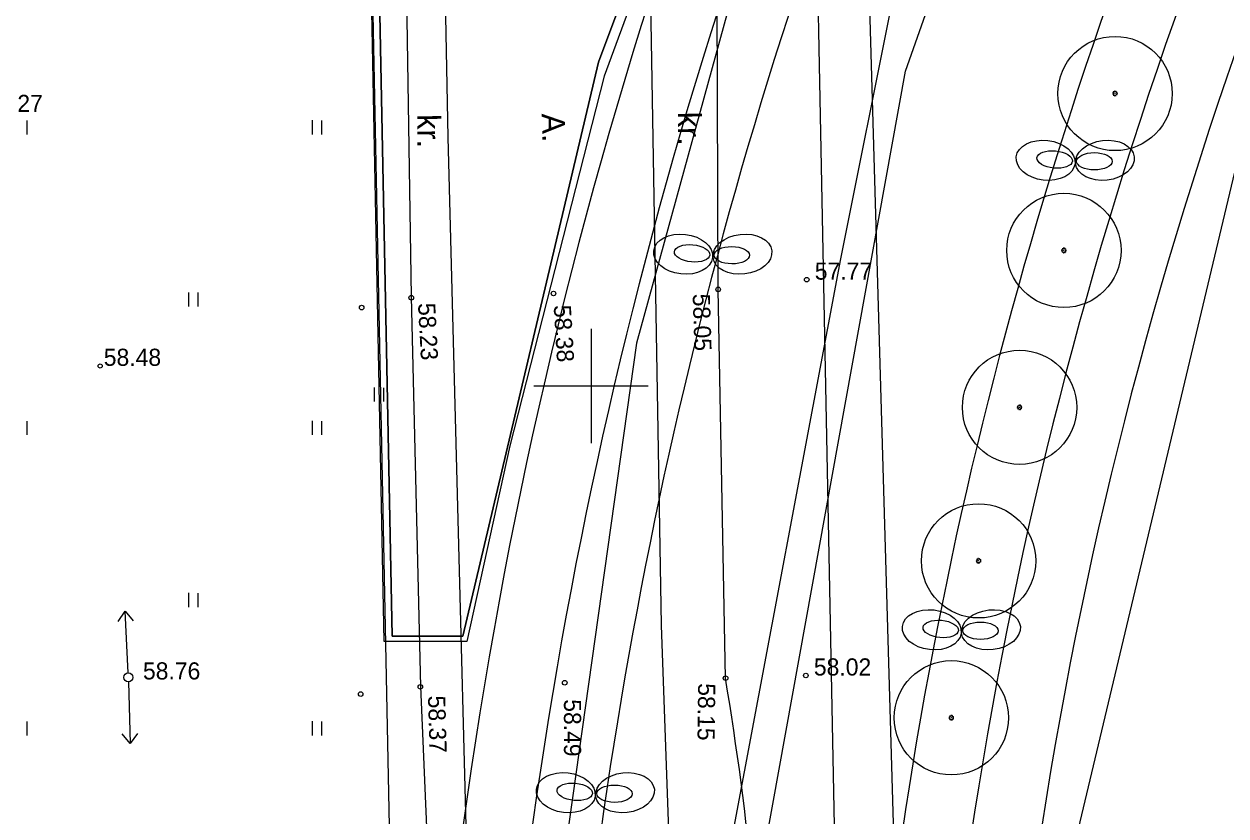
# Model space of a CAD drawing. Extents: x 9156 to 9809, y 2728 to 4000.
# Drawn here: x 9375.2 to 9427.8, y 3431.2 to 3465.8 of the extents above; entities that cross this region are included whole.
import ezdxf

# ---------------------------------------------------------------- set-up
doc = ezdxf.new("R2010")
doc.units = 0
for name, color, linetype in [('Level 12', 7, 'Continuous'), ('Level 14', 7, 'Continuous'), ('Level 16', 7, 'Continuous'), ('Level 17', 7, 'Continuous'), ('Level 18', 7, 'Continuous'), ('Level 54', 7, 'Continuous'), ('Level 56', 7, 'Continuous'), ('Level 6', 7, 'Continuous'), ('Level 7', 7, 'Continuous'), ('Level 8', 7, 'Continuous'), ('Level 9', 7, 'Continuous')]:
    doc.layers.add(name, color=color, linetype=linetype)

msp = doc.modelspace()

# ---------------------------------------------------------------- linework, layer by layer
at = {"layer": 'Level 12'}
for p, q in [((9406.21, 3467.279), (9401.981, 3451.869)), ((9401.981, 3451.869), (9394.391, 3397.745))]:
    msp.add_line(p, q, dxfattribs=at)
at = {"layer": 'Level 14'}
for p, q in [((9413.752, 3463.774), (9424.625, 3494.744)), ((9403.878, 3409.152), (9413.752, 3463.774))]:
    msp.add_line(p, q, dxfattribs=at)
at = {"layer": 'Level 16'}
for p, q in [((9410.928, 3455.57), (9413.344, 3467.656)), ((9404.585, 3421.76), (9410.928, 3455.57))]:
    msp.add_line(p, q, dxfattribs=at)
at = {"layer": 'Level 17'}
for radius, start, end in [(215.35, 152.14387, 173.22057), (212.35, 153.57103, 173.32026), (190.3, 153.02623, 176.31932), (193.3, 154.37515, 176.31932)]:
    msp.add_arc((9607.784, 3401.679), radius, start, end, dxfattribs=at)
at = {"layer": 'Level 18'}
for radius, start, end in [(209.35, 155.52551, 172.93494), (196.3, 157.34047, 176.31932)]:
    msp.add_arc((9607.784, 3401.679), radius, start, end, dxfattribs=at)
at = {"layer": 'Level 54'}
for p, q in [((9405.56, 3454.227), (9405.496, 3472.707)), ((9391.867, 3471.579), (9392.128, 3453.901)), ((9375.322, 3461.617), (9375.322, 3461.009)), ((9387.798, 3461.629), (9387.798, 3461.009)), ((9388.204, 3461.617), (9388.204, 3461.009)), ((9393.756, 3460.883), (9393.756, 3460.883)), ((9409.434, 3454.653), (9409.434, 3454.653)), ((9382.392, 3454.098), (9382.392, 3453.477)), ((9382.798, 3454.086), (9382.798, 3453.477)), ((9398.359, 3454.05), (9398.359, 3454.05)), ((9405.56, 3454.227), (9405.56, 3454.227)), ((9405.885, 3437.211), (9405.56, 3454.227)), ((9389.965, 3453.432), (9389.965, 3453.432)), ((9392.128, 3453.901), (9392.539, 3436.843)), ((9392.136, 3453.862), (9392.136, 3453.862)), ((9400, 3452.5), (9400, 3447.5)), ((9400, 3452.5), (9400, 3447.5)), ((9400, 3452.5), (9400, 3447.5)), ((9390.512, 3449.936), (9390.512, 3449.316)), ((9390.918, 3449.925), (9390.918, 3449.316)), ((9397.5, 3450), (9402.5, 3450)), ((9397.5, 3450), (9402.5, 3450)), ((9397.5, 3450), (9402.5, 3450)), ((9375.322, 3448.466), (9375.322, 3447.857)), ((9387.798, 3448.477), (9387.798, 3447.857)), ((9388.204, 3448.466), (9388.204, 3447.857)), ((9382.392, 3440.946), (9382.392, 3440.326)), ((9382.798, 3440.935), (9382.798, 3440.326)), ((9379.313, 3439.691), (9379.623, 3440.145)), ((9379.749, 3437.448), (9379.623, 3440.145)), ((9379.623, 3440.145), (9379.974, 3439.721)), ((9403.071, 3439.533), (9403.071, 3439.533)), ((9405.885, 3437.211), (9405.885, 3437.211)), ((9409.395, 3437.329), (9409.395, 3437.329)), ((9379.764, 3437.048), (9379.838, 3434.349)), ((9392.533, 3436.831), (9392.533, 3436.831)), ((9392.539, 3436.843), (9393.311, 3418.368)), ((9398.849, 3437.013), (9398.849, 3437.013)), ((9389.924, 3436.517), (9389.924, 3436.517)), ((9375.322, 3435.315), (9375.322, 3434.706)), ((9387.798, 3435.326), (9387.798, 3434.706)), ((9388.204, 3435.315), (9388.204, 3434.706)), ((9379.838, 3434.349), (9379.495, 3434.779)), ((9380.157, 3434.797), (9379.838, 3434.349))]:
    msp.add_line(p, q, dxfattribs=at)
for points in [[(9397.129, 3380.652), (9395.019, 3412.343), (9393.756, 3460.883), (9392.807, 3509.978), (9391.971, 3559.264), (9391.116, 3614.638), (9387.944, 3630.289), (9387.153, 3640.427)], [(9406.951, 3592.745), (9404.9, 3589.399), (9400.65, 3580.127), (9400.669, 3573.249), (9401.91, 3506.844), (9403.071, 3439.533), (9404.623, 3395.803), (9405.779, 3380.148)], [(9410.662, 3513.259), (9411.129, 3502.78), (9414.011, 3403.198), (9413.966, 3395.158), (9414.527, 3385.035)], [(9412.616, 3379.749), (9411.152, 3404.875), (9409.689, 3479.597), (9409.112, 3500.044)]]:
    msp.add_lwpolyline(points, dxfattribs=at)
for centre, radius in [((9409.434, 3454.653), 0.1), ((9392.136, 3453.862), 0.1), ((9398.359, 3454.05), 0.1), ((9405.56, 3454.227), 0.1), ((9389.965, 3453.432), 0.1), ((9378.529, 3450.875), 0.0909), ((9379.758, 3437.248), 0.2), ((9379.758, 3437.248), 0.2), ((9398.849, 3437.013), 0.1), ((9405.885, 3437.211), 0.1), ((9409.395, 3437.329), 0.1), ((9389.924, 3436.517), 0.1), ((9392.533, 3436.831), 0.1)]:
    msp.add_circle(centre, radius, dxfattribs=at)
msp.add_spline([(9403.972, 3415.413), (9404.351, 3416.063), (9405.307, 3417.16), (9406.059, 3418.023), (9406.398, 3419.011), (9405.885, 3437.211)], degree=3, dxfattribs=at)
at = {"layer": 'Level 56'}
for radius, start, end in [(215.35, 152.14387, 173.22057), (212.35, 153.57103, 173.32026), (209.35, 155.52551, 172.93494), (190.3, 153.02623, 176.31932), (193.3, 154.37515, 176.31932), (196.3, 157.34047, 176.31932)]:
    msp.add_arc((9607.784, 3401.679), radius, start, end, dxfattribs=at)
at = {"layer": 'Level 6'}
for points in [[(9416.48, 3501.631), (9408.229, 3485.287), (9400.321, 3464.17), (9394.39, 3439.052), (9391.296, 3439.052), (9390.006, 3504.53), (9399.719, 3515.11)], [(9391.296, 3439.052), (9394.39, 3439.052), (9400.321, 3464.17), (9408.229, 3485.287), (9416.48, 3501.631), (9399.719, 3515.11), (9390.006, 3504.53)]]:
    msp.add_lwpolyline(points, close=True, dxfattribs=at)
at = {"layer": 'Level 7'}
for p, q in [((9389.67, 3504.41), (9391.882, 3396.104)), ((9429.106, 3463.441), (9420.511, 3427.312))]:
    msp.add_line(p, q, dxfattribs=at)
msp.add_lwpolyline([(9389.67, 3504.41), (9399.727, 3515.393), (9416.746, 3501.629), (9408.487, 3485.064), (9400.579, 3463.559), (9396.453, 3447.387), (9394.562, 3438.82), (9390.952, 3438.82)], close=True, dxfattribs=at)
at = {"layer": 'Level 8'}
for centre, major_axis, ratio in [((9419.883, 3459.877), (1.285, -0.15), 0.674652), ((9419.883, 3459.877), (1.285, -0.15), 0.674652), ((9419.883, 3459.877), (1.285, -0.15), 0.674652), ((9419.883, 3459.877), (1.285, -0.15), 0.674652), ((9422.476, 3459.877), (-1.285, -0.15), 0.674652), ((9422.476, 3459.877), (-1.285, -0.15), 0.674652), ((9422.476, 3459.877), (-1.285, -0.15), 0.674652), ((9422.476, 3459.877), (-1.285, -0.15), 0.674652), ((9420.278, 3459.913), (0.774, -0.072), 0.486914), ((9420.278, 3459.913), (0.774, -0.072), 0.486914), ((9420.278, 3459.913), (0.774, -0.072), 0.486914), ((9420.278, 3459.913), (0.774, -0.072), 0.486914), ((9422.016, 3459.833), (-0.778, 0.002), 0.486914), ((9422.016, 3459.833), (-0.778, 0.002), 0.486914), ((9422.016, 3459.833), (-0.778, 0.002), 0.486914), ((9422.016, 3459.833), (-0.778, 0.002), 0.486914), ((9404.026, 3455.768), (1.285, -0.15), 0.674652), ((9404.026, 3455.768), (1.285, -0.15), 0.674652), ((9404.026, 3455.768), (1.285, -0.15), 0.674652), ((9404.026, 3455.768), (1.285, -0.15), 0.674652), ((9406.619, 3455.768), (-1.285, -0.15), 0.674652), ((9406.619, 3455.768), (-1.285, -0.15), 0.674652), ((9406.619, 3455.768), (-1.285, -0.15), 0.674652), ((9406.619, 3455.768), (-1.285, -0.15), 0.674652), ((9404.421, 3455.804), (0.774, -0.072), 0.486914), ((9404.421, 3455.804), (0.774, -0.072), 0.486914), ((9404.421, 3455.804), (0.774, -0.072), 0.486914), ((9404.421, 3455.804), (0.774, -0.072), 0.486914), ((9406.159, 3455.724), (-0.778, 0.002), 0.486914), ((9406.159, 3455.724), (-0.778, 0.002), 0.486914), ((9406.159, 3455.724), (-0.778, 0.002), 0.486914), ((9406.159, 3455.724), (-0.778, 0.002), 0.486914), ((9414.9, 3439.331), (1.285, -0.15), 0.674652), ((9414.9, 3439.331), (1.285, -0.15), 0.674652), ((9414.9, 3439.331), (1.285, -0.15), 0.674652), ((9414.9, 3439.331), (1.285, -0.15), 0.674652), ((9417.492, 3439.331), (-1.285, -0.15), 0.674652), ((9417.492, 3439.331), (-1.285, -0.15), 0.674652), ((9417.492, 3439.331), (-1.285, -0.15), 0.674652), ((9417.492, 3439.331), (-1.285, -0.15), 0.674652), ((9415.295, 3439.367), (0.774, -0.072), 0.486914), ((9415.295, 3439.367), (0.774, -0.072), 0.486914), ((9415.295, 3439.367), (0.774, -0.072), 0.486914), ((9415.295, 3439.367), (0.774, -0.072), 0.486914), ((9417.032, 3439.287), (-0.778, 0.002), 0.486914), ((9417.032, 3439.287), (-0.778, 0.002), 0.486914), ((9417.032, 3439.287), (-0.778, 0.002), 0.486914), ((9417.032, 3439.287), (-0.778, 0.002), 0.486914), ((9398.892, 3432.201), (1.285, -0.15), 0.674652), ((9398.892, 3432.201), (1.285, -0.15), 0.674652), ((9398.892, 3432.201), (1.285, -0.15), 0.674652), ((9398.892, 3432.201), (1.285, -0.15), 0.674652), ((9401.484, 3432.201), (-1.285, -0.15), 0.674652), ((9401.484, 3432.201), (-1.285, -0.15), 0.674652), ((9401.484, 3432.201), (-1.285, -0.15), 0.674652), ((9401.484, 3432.201), (-1.285, -0.15), 0.674652), ((9399.287, 3432.237), (0.774, -0.072), 0.486914), ((9399.287, 3432.237), (0.774, -0.072), 0.486914), ((9399.287, 3432.237), (0.774, -0.072), 0.486914), ((9399.287, 3432.237), (0.774, -0.072), 0.486914), ((9401.024, 3432.157), (-0.778, 0.002), 0.486914), ((9401.024, 3432.157), (-0.778, 0.002), 0.486914), ((9401.024, 3432.157), (-0.778, 0.002), 0.486914), ((9401.024, 3432.157), (-0.778, 0.002), 0.486914)]:
    msp.add_ellipse(centre, major_axis=major_axis, ratio=ratio, dxfattribs=at)
at = {"layer": 'Level 9'}
for p, q in [((9422.859, 3462.853), (9422.842, 3462.866)), ((9422.864, 3462.885), (9422.875, 3462.867)), ((9422.897, 3462.876), (9422.89, 3462.897)), ((9422.918, 3462.901), (9422.918, 3462.879)), ((9422.94, 3462.876), (9422.946, 3462.897)), ((9422.972, 3462.885), (9422.962, 3462.866)), ((9422.978, 3462.852), (9422.994, 3462.866)), ((9422.84, 3462.812), (9422.819, 3462.815)), ((9422.819, 3462.787), (9422.84, 3462.79)), ((9422.827, 3462.843), (9422.847, 3462.834)), ((9422.847, 3462.768), (9422.827, 3462.758)), ((9422.842, 3462.735), (9422.858, 3462.749)), ((9422.876, 3462.734), (9422.864, 3462.716)), ((9422.889, 3462.704), (9422.895, 3462.725)), ((9422.929, 3462.799), (9422.908, 3462.799)), ((9422.918, 3462.789), (9422.918, 3462.81)), ((9422.918, 3462.722), (9422.918, 3462.7)), ((9422.946, 3462.704), (9422.941, 3462.725)), ((9422.96, 3462.734), (9422.972, 3462.716)), ((9422.995, 3462.735), (9422.979, 3462.75)), ((9423.01, 3462.842), (9422.99, 3462.833)), ((9422.99, 3462.768), (9423.01, 3462.76)), ((9422.996, 3462.812), (9423.018, 3462.815)), ((9423.018, 3462.787), (9422.997, 3462.791)), ((9420.626, 3456.018), (9420.638, 3455.999)), ((9420.659, 3456.009), (9420.652, 3456.03)), ((9420.681, 3456.034), (9420.681, 3456.012)), ((9420.702, 3456.009), (9420.708, 3456.03)), ((9420.735, 3456.018), (9420.724, 3455.999)), ((9420.603, 3455.945), (9420.581, 3455.948)), ((9420.581, 3455.919), (9420.603, 3455.923)), ((9420.589, 3455.975), (9420.609, 3455.967)), ((9420.609, 3455.901), (9420.589, 3455.891)), ((9420.604, 3455.868), (9420.621, 3455.882)), ((9420.621, 3455.985), (9420.605, 3455.999)), ((9420.638, 3455.867), (9420.626, 3455.849)), ((9420.652, 3455.837), (9420.658, 3455.858)), ((9420.691, 3455.932), (9420.67, 3455.932)), ((9420.681, 3455.854), (9420.68, 3455.833)), ((9420.681, 3455.922), (9420.681, 3455.943)), ((9420.708, 3455.836), (9420.703, 3455.857)), ((9420.723, 3455.866), (9420.735, 3455.848)), ((9420.74, 3455.985), (9420.757, 3455.999)), ((9420.758, 3455.868), (9420.741, 3455.883)), ((9420.772, 3455.975), (9420.753, 3455.965)), ((9420.753, 3455.901), (9420.773, 3455.892)), ((9420.759, 3455.944), (9420.78, 3455.948)), ((9420.78, 3455.92), (9420.759, 3455.923)), ((9418.663, 3449.077), (9418.642, 3449.08)), ((9418.642, 3449.052), (9418.663, 3449.055)), ((9418.65, 3449.108), (9418.67, 3449.1)), ((9418.67, 3449.033), (9418.65, 3449.024)), ((9418.682, 3449.118), (9418.665, 3449.132)), ((9418.665, 3449), (9418.681, 3449.015)), ((9418.687, 3449.15), (9418.698, 3449.132)), ((9418.699, 3448.999), (9418.687, 3448.981)), ((9418.712, 3448.969), (9418.718, 3448.99)), ((9418.72, 3449.142), (9418.713, 3449.162)), ((9418.752, 3449.065), (9418.731, 3449.065)), ((9418.741, 3449.166), (9418.741, 3449.145)), ((9418.741, 3449.054), (9418.741, 3449.075)), ((9418.741, 3448.987), (9418.741, 3448.965)), ((9418.763, 3449.142), (9418.769, 3449.163)), ((9418.769, 3448.969), (9418.764, 3448.99)), ((9418.783, 3448.999), (9418.796, 3448.981)), ((9418.795, 3449.151), (9418.785, 3449.132)), ((9418.801, 3449.118), (9418.817, 3449.132)), ((9418.818, 3449.001), (9418.802, 3449.015)), ((9418.833, 3449.108), (9418.813, 3449.098)), ((9418.813, 3449.034), (9418.833, 3449.025)), ((9418.819, 3449.077), (9418.841, 3449.081)), ((9418.841, 3449.052), (9418.82, 3449.056)), ((9416.873, 3442.359), (9416.852, 3442.362)), ((9416.86, 3442.39), (9416.88, 3442.382)), ((9416.892, 3442.4), (9416.875, 3442.414)), ((9416.897, 3442.432), (9416.908, 3442.414)), ((9416.93, 3442.424), (9416.923, 3442.444)), ((9416.951, 3442.448), (9416.951, 3442.427)), ((9416.951, 3442.336), (9416.951, 3442.357)), ((9416.973, 3442.424), (9416.979, 3442.445)), ((9417.005, 3442.433), (9416.994, 3442.414)), ((9417.011, 3442.4), (9417.027, 3442.414)), ((9417.043, 3442.39), (9417.023, 3442.38)), ((9417.029, 3442.359), (9417.051, 3442.363)), ((9416.852, 3442.334), (9416.873, 3442.337)), ((9416.879, 3442.315), (9416.86, 3442.306)), ((9416.875, 3442.282), (9416.891, 3442.297)), ((9416.909, 3442.281), (9416.897, 3442.263)), ((9416.922, 3442.251), (9416.928, 3442.272)), ((9416.962, 3442.347), (9416.941, 3442.347)), ((9416.951, 3442.269), (9416.951, 3442.247)), ((9416.979, 3442.251), (9416.973, 3442.272)), ((9416.993, 3442.281), (9417.005, 3442.263)), ((9417.028, 3442.283), (9417.012, 3442.297)), ((9417.023, 3442.316), (9417.043, 3442.307)), ((9417.051, 3442.334), (9417.029, 3442.338)), ((9415.666, 3435.523), (9415.687, 3435.514)), ((9415.699, 3435.533), (9415.682, 3435.546)), ((9415.703, 3435.565), (9415.715, 3435.547)), ((9415.736, 3435.556), (9415.73, 3435.577)), ((9415.758, 3435.581), (9415.758, 3435.559)), ((9415.779, 3435.556), (9415.785, 3435.577)), ((9415.812, 3435.565), (9415.801, 3435.546)), ((9415.817, 3435.532), (9415.834, 3435.546)), ((9415.849, 3435.522), (9415.83, 3435.513)), ((9415.68, 3435.492), (9415.658, 3435.495)), ((9415.658, 3435.467), (9415.68, 3435.47)), ((9415.686, 3435.448), (9415.667, 3435.438)), ((9415.682, 3435.415), (9415.698, 3435.429)), ((9415.715, 3435.414), (9415.703, 3435.396)), ((9415.729, 3435.384), (9415.735, 3435.405)), ((9415.768, 3435.479), (9415.747, 3435.479)), ((9415.758, 3435.402), (9415.757, 3435.38)), ((9415.758, 3435.469), (9415.758, 3435.49)), ((9415.786, 3435.384), (9415.78, 3435.405)), ((9415.8, 3435.414), (9415.812, 3435.396)), ((9415.835, 3435.416), (9415.818, 3435.43)), ((9415.83, 3435.448), (9415.85, 3435.44)), ((9415.836, 3435.492), (9415.857, 3435.495)), ((9415.858, 3435.467), (9415.836, 3435.471))]:
    msp.add_line(p, q, dxfattribs=at)
for centre in [(9422.918, 3462.799), (9420.681, 3455.932), (9418.741, 3449.065), (9416.951, 3442.347), (9415.758, 3435.479)]:
    msp.add_circle(centre, 2.5, dxfattribs=at)
for centre, radius, start, end in [((9422.918, 3462.8), 0.101, 122.8434, 139.0222), ((9422.918, 3462.8), 0.0788, 138.6432, 154.5795), ((9422.918, 3462.8), 0.0788, 105.9559, 123.0564), ((9422.918, 3462.8), 0.101, 90.0356, 106.342), ((9422.918, 3462.8), 0.0788, 74.31, 90.043), ((9422.918, 3462.8), 0.101, 57.6108, 74.1981), ((9422.918, 3462.8), 0.0788, 41.2062, 56.7795), ((9422.918, 3462.8), 0.101, 24.5394, 40.9852), ((9422.918, 3462.8), 0.101, 155.3123, 171.7042), ((9422.918, 3462.8), 0.101, 187.9671, 204.8625), ((9422.918, 3462.8), 0.0788, 171.5431, 187.6203), ((9422.918, 3462.8), 0.101, 220.7122, 237.1166), ((9422.918, 3462.8), 0.0788, 204.4529, 220.4774), ((9422.918, 3462.8), 0.0788, 237.451, 253.0843), ((9422.918, 3462.8), 0.101, 253.2952, 269.5718), ((9422.918, 3462.8), 0.0788, 269.9461, 286.3473), ((9422.918, 3462.8), 0.101, 285.972, 302.5562), ((9422.918, 3462.8), 0.0788, 302.254, 320.086), ((9422.918, 3462.8), 0.0788, 8.0619, 24.0332), ((9422.918, 3462.8), 0.0788, 336.0557, 352.7558), ((9422.918, 3462.8), 0.101, 319.7777, 336.0738), ((9422.918, 3462.8), 0.101, 352.27, 8.583), ((9420.681, 3455.933), 0.101, 122.8434, 139.0222), ((9420.681, 3455.933), 0.101, 90.0356, 106.342), ((9420.681, 3455.933), 0.101, 57.6108, 74.1981), ((9420.681, 3455.933), 0.101, 155.3123, 171.7042), ((9420.681, 3455.933), 0.101, 187.9671, 204.8625), ((9420.681, 3455.933), 0.0788, 171.5431, 187.6203), ((9420.681, 3455.933), 0.101, 220.7122, 237.1166), ((9420.681, 3455.933), 0.0788, 138.6432, 154.5795), ((9420.681, 3455.933), 0.0788, 204.4529, 220.4774), ((9420.681, 3455.933), 0.0788, 105.9559, 123.0564), ((9420.681, 3455.933), 0.0788, 237.451, 253.0843), ((9420.681, 3455.933), 0.101, 253.2952, 269.5718), ((9420.681, 3455.933), 0.0788, 74.31, 90.043), ((9420.681, 3455.933), 0.0788, 269.9461, 286.3473), ((9420.681, 3455.933), 0.101, 285.972, 302.5562), ((9420.681, 3455.933), 0.0788, 302.254, 320.086), ((9420.681, 3455.933), 0.0788, 41.2062, 56.7795), ((9420.681, 3455.933), 0.0788, 8.0619, 24.0332), ((9420.681, 3455.933), 0.0788, 336.0557, 352.7558), ((9420.681, 3455.933), 0.101, 24.5394, 40.9852), ((9420.681, 3455.933), 0.101, 319.7777, 336.0738), ((9420.681, 3455.933), 0.101, 352.27, 8.583), ((9418.741, 3449.066), 0.101, 155.3123, 171.7042), ((9418.741, 3449.066), 0.101, 187.9671, 204.8625), ((9418.741, 3449.066), 0.0788, 171.5431, 187.6203), ((9418.741, 3449.066), 0.101, 122.8434, 139.0222), ((9418.741, 3449.066), 0.101, 220.7122, 237.1166), ((9418.741, 3449.066), 0.0788, 138.6432, 154.5795), ((9418.741, 3449.066), 0.0788, 204.4529, 220.4774), ((9418.741, 3449.066), 0.0788, 105.9559, 123.0564), ((9418.741, 3449.066), 0.0788, 237.451, 253.0843), ((9418.741, 3449.066), 0.101, 253.2952, 269.5718), ((9418.741, 3449.066), 0.101, 90.0356, 106.342), ((9418.741, 3449.066), 0.0788, 74.31, 90.043), ((9418.741, 3449.066), 0.0788, 269.9461, 286.3473), ((9418.741, 3449.066), 0.101, 57.6108, 74.1981), ((9418.741, 3449.066), 0.101, 285.972, 302.5562), ((9418.741, 3449.066), 0.0788, 302.254, 320.086), ((9418.741, 3449.066), 0.0788, 41.2062, 56.7795), ((9418.741, 3449.066), 0.0788, 8.0619, 24.0332), ((9418.741, 3449.066), 0.0788, 336.0557, 352.7558), ((9418.741, 3449.066), 0.101, 24.5394, 40.9852), ((9418.741, 3449.066), 0.101, 319.7777, 336.0738), ((9418.741, 3449.066), 0.101, 352.27, 8.583), ((9416.951, 3442.348), 0.101, 155.3123, 171.7042), ((9416.951, 3442.348), 0.0788, 171.5431, 187.6203), ((9416.951, 3442.348), 0.101, 122.8434, 139.0222), ((9416.951, 3442.348), 0.0788, 138.6432, 154.5795), ((9416.951, 3442.348), 0.0788, 105.9559, 123.0564), ((9416.951, 3442.348), 0.101, 90.0356, 106.342), ((9416.951, 3442.348), 0.0788, 74.31, 90.043), ((9416.951, 3442.348), 0.101, 57.6108, 74.1981), ((9416.951, 3442.348), 0.0788, 41.2062, 56.7795), ((9416.951, 3442.348), 0.0788, 8.0619, 24.0332), ((9416.951, 3442.348), 0.101, 24.5394, 40.9852), ((9416.951, 3442.348), 0.101, 352.27, 8.583), ((9416.951, 3442.348), 0.101, 187.9671, 204.8625), ((9416.951, 3442.348), 0.101, 220.7122, 237.1166), ((9416.951, 3442.348), 0.0788, 204.4529, 220.4774), ((9416.951, 3442.348), 0.0788, 237.451, 253.0843), ((9416.951, 3442.348), 0.101, 253.2952, 269.5718), ((9416.951, 3442.348), 0.0788, 269.9461, 286.3473), ((9416.951, 3442.348), 0.101, 285.972, 302.5562), ((9416.951, 3442.348), 0.0788, 302.254, 320.086), ((9416.951, 3442.348), 0.0788, 336.0557, 352.7558), ((9416.951, 3442.348), 0.101, 319.7777, 336.0738), ((9415.758, 3435.48), 0.101, 155.3123, 171.7042), ((9415.758, 3435.48), 0.101, 122.8434, 139.0222), ((9415.758, 3435.48), 0.0788, 138.6432, 154.5795), ((9415.758, 3435.48), 0.0788, 105.9559, 123.0564), ((9415.758, 3435.48), 0.101, 90.0356, 106.342), ((9415.758, 3435.48), 0.0788, 74.31, 90.043), ((9415.758, 3435.48), 0.101, 57.6108, 74.1981), ((9415.758, 3435.48), 0.0788, 41.2062, 56.7795), ((9415.758, 3435.48), 0.101, 24.5394, 40.9852), ((9415.758, 3435.48), 0.101, 187.9671, 204.8625), ((9415.758, 3435.48), 0.0788, 171.5431, 187.6203), ((9415.758, 3435.48), 0.101, 220.7122, 237.1166), ((9415.758, 3435.48), 0.0788, 204.4529, 220.4774), ((9415.758, 3435.48), 0.0788, 237.451, 253.0843), ((9415.758, 3435.48), 0.101, 253.2952, 269.5718), ((9415.758, 3435.48), 0.0788, 269.9461, 286.3473), ((9415.758, 3435.48), 0.101, 285.972, 302.5562), ((9415.758, 3435.48), 0.0788, 302.254, 320.086), ((9415.758, 3435.48), 0.0788, 8.0619, 24.0332), ((9415.758, 3435.48), 0.0788, 336.0557, 352.7558), ((9415.758, 3435.48), 0.101, 319.7777, 336.0738), ((9415.758, 3435.48), 0.101, 352.27, 8.583)]:
    msp.add_arc(centre, radius, start, end, dxfattribs=at)

# ---------------------------------------------------------------- texts
at = {"layer": 'Level 54'}
for s, p in [('58.27', (9373.512, 3461.991)), ('57.77', (9409.784, 3454.653)), ('58.48', (9378.686, 3450.881)), ('58.76', (9380.4, 3437.156)), ('58.02', (9409.745, 3437.329))]:
    msp.add_text(s, height=0.75, dxfattribs=at).set_placement(p)
for s, height, rotation, p in [('kr.', 1, 270.208, (9392.402, 3461.896)), ('A.', 1, 271.4905, (9397.843, 3461.916)), ('kr.', 1, 270.208, (9403.801, 3461.999)), ('58.05', 0.75, 271.7837, (9404.445, 3454.028)), ('58.23', 0.75, 273.0546, (9392.43, 3453.614)), ('58.38', 0.75, 273.4541, (9398.364, 3453.527)), ('58.15', 0.75, 269.3423, (9404.684, 3436.995)), ('58.37', 0.75, 271.6766, (9392.867, 3436.44)), ('58.49', 0.75, 270, (9398.814, 3436.291))]:
    msp.add_text(s, height=height, rotation=rotation, dxfattribs=at).set_placement(p)

doc.saveas('drawing.dxf')
